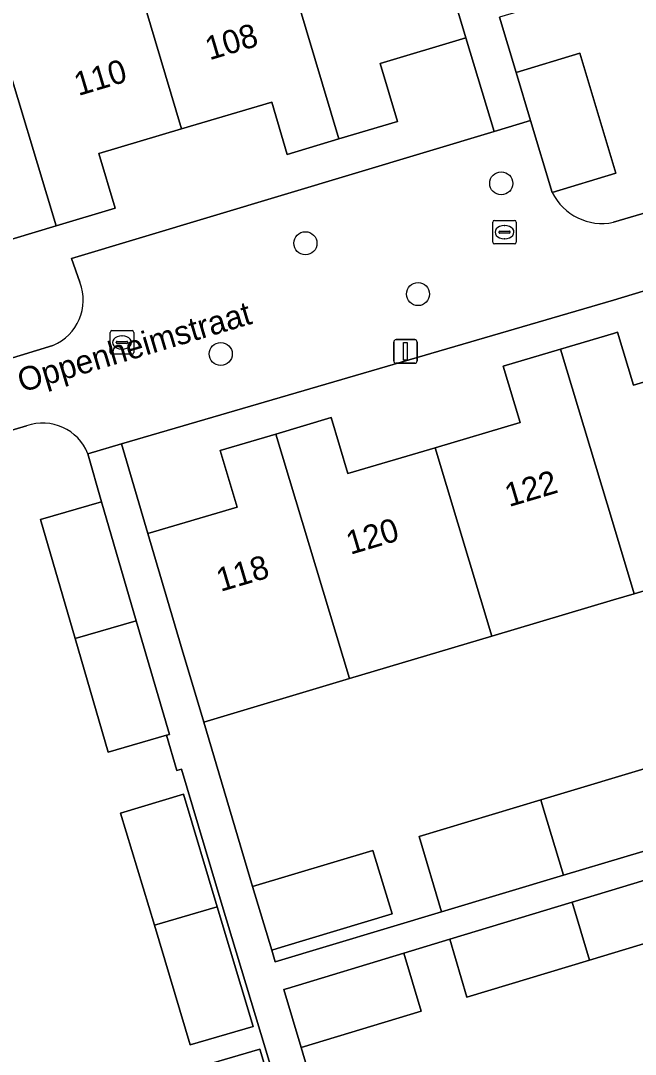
# Model space of a CAD drawing. Extents: x 158086 to 159499, y 382904 to 383981.
# Drawn here: x 158974.85 to 159000.93, y 383285.97 to 383329.83 of the extents above; entities that cross this region are included whole.
import ezdxf

# ---------------------------------------------------------------- set-up
doc = ezdxf.new("R2010")
doc.units = 0
for name, color, linetype in [('IMGEO_Boom', 7, 'Continuous'), ('IMGEO_Erf', 7, 'Continuous'), ('IMGEO_Kolk', 7, 'Continuous'), ('IMGEO_Lichtmast', 7, 'Continuous'), ('IMGEO_Openbare_ruimte_label', 7, 'Continuous'), ('IMGEO_Pand', 7, 'Continuous'), ('IMGEO_Pand_nummerreeks', 7, 'Continuous'), ('IMGEO_Voetpad_open', 7, 'Continuous')]:
    doc.layers.add(name, color=color, linetype=linetype)

msp = doc.modelspace()

# ---------------------------------------------------------------- linework, layer by layer
at = {"layer": 'IMGEO_Boom'}
for centre in [(158995.241, 383322.927), (158986.935, 383320.386), (158991.712, 383318.227), (158983.342, 383315.687)]:
    msp.add_circle(centre, 0.489, dxfattribs=at)
at = {"layer": 'IMGEO_Erf'}
for points in [[(159001.555, 383373.836), (159000, 383373.375), (158985.835, 383369.178), (158986.856, 383365.732), (158988.369, 383360.711), (158988.487, 383360.747), (158988.806, 383359.689), (158990.616, 383353.65), (158992.302, 383348.022), (158992.803, 383346.348), (158993.141, 383346.45), (158994.583, 383341.67), (158991.884, 383340.856), (158992.188, 383339.849), (158994.886, 383340.663), (158996.403, 383335.633), (158997.864, 383330.787), (158995.166, 383329.973), (158995.872, 383327.632), (158998.57, 383328.446), (159000.105, 383323.357), (158997.406, 383322.543)], [(158977.361, 383318.727), (158977.009, 383319.741), (158994.937, 383325.122), (158993.744, 383329.097), (158990.109, 383328.012), (158990.842, 383325.553), (158988.354, 383324.81), (158986.165, 383324.157), (158985.502, 383326.377), (158981.682, 383325.237), (158978.173, 383324.19), (158978.866, 383321.868), (158976.364, 383321.122), (158972.788, 383320.055), (158973.491, 383317.697), (158971.057, 383316.971), (158968.722, 383316.274), (158968.002, 383318.687), (158964.328, 383317.591), (158960.669, 383316.499), (158961.398, 383314.056), (158958.931, 383313.32), (158955.818, 383323.752)], [(159000, 383321.274), (159017.16, 383326.327)], [(159021.744, 383324.56), (159000, 383317.964), (158979.137, 383311.871), (158980.249, 383308.063), (158984.032, 383309.184), (158983.319, 383311.589), (158985.681, 383312.29), (158988.023, 383312.984), (158988.728, 383310.609), (158992.436, 383311.709), (158996.039, 383312.777), (158995.329, 383315.172), (158997.758, 383315.894), (159000, 383316.56), (159000.178, 383316.613), (159000.857, 383314.36), (159004.471, 383315.449)], [(158960.404, 383311.213), (158976.221, 383316.05)], [(158975.1, 383312.643), (158964.118, 383309.372)], [(158985.221, 383286.244), (158983.407, 383292.284), (158981.671, 383298.065), (158981.483, 383298.009), (158981.046, 383299.509), (158978.569, 383298.788), (158977.166, 383303.61), (158975.695, 383308.663), (158978.287, 383309.418), (158977.706, 383311.453)], [(159006.914, 383307.315), (159000.876, 383305.514), (159000, 383305.252), (158994.837, 383303.711), (158988.798, 383301.909), (158982.622, 383300.066), (158984.692, 383293.082), (158989.801, 383294.618), (158990.611, 383291.925), (158985.921, 383290.514), (158985.502, 383290.389), (158985.653, 383289.887), (158992.714, 383292.008), (158991.766, 383295.208), (158996.924, 383296.759), (159002.055, 383298.302)], [(159004.072, 383291.497), (158998.984, 383289.958), (158993.788, 383288.386), (158993.058, 383290.848), (158991.111, 383290.259), (158991.841, 383287.797), (158986.752, 383286.257), (158986.825, 383286.014), (158988.752, 383279.573)], [(158969.199, 383263.015), (158970.193, 383261.907), (158971.382, 383260.697), (158972.16, 383260.029), (158973.394, 383259.056), (158984.683, 383264.047), (158991.043, 383266.586), (158990.595, 383268.125), (158988.049, 383267.384), (158987.103, 383270.633), (158989.649, 383271.374), (158989.089, 383273.297), (158988.513, 383275.284), (158987.037, 383280.199), (158985.221, 383286.244)]]:
    msp.add_lwpolyline(points, dxfattribs=at)
for points in [[(158980.524, 383291.442), (158979.094, 383296.204), (158981.757, 383297.003), (158983.192, 383292.221), (158984.715, 383287.152), (158982.047, 383286.371)], [(158982.338, 383285.401), (158985.006, 383286.181), (158986.48, 383281.273), (158983.812, 383280.494)]]:
    msp.add_lwpolyline(points, close=True, dxfattribs=at)
for centre, radius, start, end in [((158999.521, 383323.58), 2.355, 206.1186, 281.7451), ((158975.438, 383317.965), 2.069, 292.2495, 21.617), ((158975.779, 383310.682), 2.075, 21.8037, 109.1097)]:
    msp.add_arc(centre, radius, start, end, dxfattribs=at)
at = {"layer": 'IMGEO_Kolk'}
for p, q in [((158994.88, 383320.43), (158994.88, 383321.282)), ((158994.955, 383321.356), (158995.807, 383321.356)), ((158995.881, 383321.282), (158995.881, 383320.43)), ((158995.139, 383320.85), (158995.139, 383320.862)), ((158995.182, 383320.899), (158995.58, 383320.899)), ((158995.368, 383321.136), (158995.393, 383321.136)), ((158995.623, 383320.862), (158995.623, 383320.85)), ((158995.577, 383320.813), (158995.179, 383320.813)), ((158995.391, 383320.576), (158995.366, 383320.576)), ((158995.807, 383320.356), (158994.955, 383320.356)), ((158978.652, 383315.75), (158978.652, 383316.602)), ((158978.727, 383316.676), (158979.579, 383316.676)), ((158979.14, 383316.456), (158979.165, 383316.456)), ((158979.653, 383316.602), (158979.653, 383315.75)), ((158978.911, 383316.17), (158978.911, 383316.182)), ((158979.349, 383316.133), (158978.951, 383316.133)), ((158978.954, 383316.219), (158979.352, 383316.219)), ((158979.395, 383316.182), (158979.395, 383316.17)), ((158979.579, 383315.676), (158978.727, 383315.676)), ((158979.163, 383315.896), (158979.138, 383315.896))]:
    msp.add_line(p, q, dxfattribs=at)
for points in [[(158994.88, 383320.43), (158994.88, 383321.282)], [(158994.955, 383321.356), (158995.807, 383321.356)], [(158995.881, 383321.282), (158995.881, 383320.43)], [(158995.807, 383320.356), (158994.955, 383320.356)], [(158978.652, 383315.75), (158978.652, 383316.602)], [(158978.727, 383316.676), (158979.579, 383316.676)], [(158979.653, 383316.602), (158979.653, 383315.75)], [(158979.579, 383315.676), (158978.727, 383315.676)]]:
    msp.add_lwpolyline(points, dxfattribs=at)
for centre, radius, start, end in [((158994.957, 383321.28), 0.0765, 91.552, 178.448), ((158994.957, 383321.28), 0.0765, 91.552, 178.448), ((158995.805, 383321.28), 0.0765, 1.552, 88.448), ((158995.805, 383321.28), 0.0765, 1.552, 88.448), ((158995.179, 383320.859), 0.0403, 85.8775, 175.7526), ((158995.176, 383320.849), 0.0366, 178.938, 274.7102), ((158995.58, 383320.856), 0.043, 264.8664, 352.4533), ((158995.584, 383320.861), 0.0386, 1.7309, 96.639), ((158994.957, 383320.432), 0.0765, 181.552, 268.448), ((158994.957, 383320.432), 0.0765, 181.552, 268.448), ((158995.805, 383320.432), 0.0765, 271.552, 358.448), ((158995.805, 383320.432), 0.0765, 271.552, 358.448), ((158978.729, 383316.6), 0.0765, 91.552, 178.448), ((158978.729, 383316.6), 0.0765, 91.552, 178.448), ((158979.577, 383316.6), 0.0765, 1.552, 88.448), ((158979.577, 383316.6), 0.0765, 1.552, 88.448), ((158978.951, 383316.179), 0.0403, 85.8775, 175.7526), ((158978.948, 383316.169), 0.0366, 178.938, 274.7102), ((158979.352, 383316.176), 0.043, 264.8664, 352.4533), ((158979.356, 383316.181), 0.0386, 1.7309, 96.639), ((158978.729, 383315.752), 0.0765, 181.552, 268.448), ((158978.729, 383315.752), 0.0765, 181.552, 268.448), ((158979.577, 383315.752), 0.0765, 271.552, 358.448), ((158979.577, 383315.752), 0.0765, 271.552, 358.448)]:
    msp.add_arc(centre, radius, start, end, dxfattribs=at)
for centre, major_axis, ratio, start_param, end_param in [((158995.367, 383320.856), (-0.387, 0.002), 0.722429, 4.712389, 7.853982), ((158995.392, 383320.856), (-0.39, 0.002), 0.717154, 1.570796, 4.712389), ((158979.139, 383316.176), (-0.387, 0.002), 0.722429, 4.712389, 7.853982), ((158979.164, 383316.176), (-0.39, 0.002), 0.717154, 1.570796, 4.712389)]:
    msp.add_ellipse(centre, major_axis=major_axis, ratio=ratio, start_param=start_param, end_param=end_param, dxfattribs=at)
at = {"layer": 'IMGEO_Lichtmast'}
for p, q in [((158990.679, 383315.394), (158990.679, 383316.194)), ((158990.679, 383316.194), (158990.679, 383315.394)), ((158990.779, 383316.294), (158991.569, 383316.294)), ((158991.569, 383316.294), (158990.779, 383316.294)), ((158991.669, 383316.194), (158991.669, 383315.394)), ((158991.669, 383315.394), (158991.669, 383316.194)), ((158991.569, 383315.294), (158990.779, 383315.294)), ((158990.779, 383315.294), (158991.569, 383315.294))]:
    msp.add_line(p, q, dxfattribs=at)
msp.add_lwpolyline([(158991.099, 383316.169), (158991.249, 383316.169), (158991.249, 383315.419), (158991.099, 383315.419), (158991.099, 383316.169)], dxfattribs=at)
for centre, start, end in [((158990.779, 383316.194), 90, 180), ((158990.779, 383316.194), 90, 180), ((158991.569, 383316.194), 0, 90), ((158991.569, 383316.194), 360, 90), ((158990.779, 383315.394), 180, 270), ((158990.779, 383315.394), 180, 270), ((158991.569, 383315.394), 270, 0), ((158991.569, 383315.394), 270, 0)]:
    msp.add_arc(centre, 0.1, start, end, dxfattribs=at)
at = {"layer": 'IMGEO_Pand'}
for points in [[(158985.253, 383335.205), (158988.354, 383324.81), (158990.842, 383325.553), (158990.109, 383328.012), (158993.744, 383329.097), (158992.314, 383333.889), (158991.376, 383337.032)], [(158985.253, 383335.205), (158979.243, 383333.412), (158981.682, 383325.237), (158985.502, 383326.377), (158986.165, 383324.157), (158988.354, 383324.81)], [(158979.243, 383333.412), (158977.981, 383333.035), (158973.233, 383331.618), (158973.921, 383329.154), (158976.364, 383321.122), (158978.866, 383321.868), (158978.173, 383324.19), (158981.682, 383325.237)], [(158973.921, 383329.154), (158970.938, 383328.264), (158967.954, 383327.373), (158971.057, 383316.971), (158973.491, 383317.697), (158972.788, 383320.055), (158976.364, 383321.122)], [(158995.872, 383327.632), (158996.488, 383325.588), (158997.406, 383322.543), (159000.105, 383323.357), (158998.57, 383328.446)], [(159004.471, 383315.449), (159000.857, 383314.36), (159000.178, 383316.613), (159000, 383316.56), (158997.758, 383315.894), (159000, 383308.43), (159000.876, 383305.514), (159006.914, 383307.315)], [(158994.837, 383303.711), (159000, 383305.252), (159000.876, 383305.514), (159000, 383308.43), (158997.758, 383315.894), (158995.329, 383315.172), (158996.039, 383312.777), (158992.436, 383311.709)], [(158994.837, 383303.711), (158992.436, 383311.709), (158988.728, 383310.609), (158988.023, 383312.984), (158985.681, 383312.29), (158988.798, 383301.909)], [(158988.798, 383301.909), (158985.681, 383312.29), (158983.319, 383311.589), (158984.032, 383309.184), (158980.249, 383308.063), (158981.669, 383303.278), (158982.622, 383300.066)], [(158977.166, 383303.61), (158979.758, 383304.367), (158978.287, 383309.418), (158975.695, 383308.663)], [(158979.758, 383304.367), (158977.166, 383303.61), (158978.569, 383298.788), (158981.046, 383299.509), (158981.162, 383299.543)], [(158996.924, 383296.759), (158997.012, 383296.467), (158997.884, 383293.562), (159003.004, 383295.101), (159002.055, 383298.302)], [(158980.524, 383291.442), (158983.192, 383292.221), (158981.757, 383297.003), (158979.094, 383296.204)], [(158996.924, 383296.759), (158991.766, 383295.208), (158992.714, 383292.008), (158997.884, 383293.562), (158997.012, 383296.467)], [(158984.692, 383293.082), (158985.502, 383290.389), (158985.921, 383290.514), (158990.611, 383291.925), (158989.801, 383294.618)], [(159003.342, 383293.96), (158998.254, 383292.42), (158998.984, 383289.958), (159004.072, 383291.497)], [(158998.254, 383292.42), (158993.058, 383290.848), (158993.788, 383288.386), (158998.984, 383289.958)], [(158983.192, 383292.221), (158980.524, 383291.442), (158982.047, 383286.371), (158984.715, 383287.152)], [(158991.111, 383290.259), (158986.173, 383288.765), (158986.016, 383288.718), (158986.752, 383286.257), (158991.841, 383287.797)], [(158986.48, 383281.273), (158985.006, 383286.181), (158982.338, 383285.401), (158983.812, 383280.494)]]:
    msp.add_lwpolyline(points, close=True, dxfattribs=at)
at = {"layer": 'IMGEO_Voetpad_open'}
for points in [[(158992.314, 383333.889), (158993.744, 383329.097), (158994.937, 383325.122), (158996.488, 383325.588), (158995.872, 383327.632), (158995.166, 383329.973)], [(159022.796, 383327.867), (159022.637, 383327.847), (159017.249, 383326.334), (159017.16, 383326.327), (159000, 383321.274)], [(158997.406, 383322.543), (158996.488, 383325.588), (158994.937, 383325.122), (158977.009, 383319.741), (158977.361, 383318.727)], [(158977.706, 383311.453), (158979.137, 383311.871), (159000, 383317.964), (159021.744, 383324.56)], [(158976.221, 383316.05), (158960.404, 383311.213)], [(158964.118, 383309.372), (158975.1, 383312.643)], [(159003.004, 383295.101), (158997.884, 383293.562), (158992.714, 383292.008), (158985.653, 383289.887), (158985.502, 383290.389), (158984.692, 383293.082), (158982.622, 383300.066), (158981.669, 383303.278), (158980.249, 383308.063), (158979.137, 383311.871), (158977.706, 383311.453), (158978.287, 383309.418), (158979.758, 383304.367), (158981.162, 383299.543), (158981.046, 383299.509), (158981.483, 383298.009), (158981.671, 383298.065), (158983.407, 383292.284), (158985.221, 383286.244), (158987.037, 383280.199)], [(158988.752, 383279.573), (158986.825, 383286.014), (158986.752, 383286.257), (158986.016, 383288.718), (158986.173, 383288.765), (158991.111, 383290.259), (158993.058, 383290.848), (158998.254, 383292.42), (159003.342, 383293.96), (159005.274, 383294.545), (159010.357, 383296.083), (159015.475, 383297.631), (159017.204, 383298.155), (159022.46, 383299.745), (159027.447, 383301.254), (159028.346, 383301.526), (159029.163, 383298.825), (159031.154, 383292.072), (159031.43, 383292.153), (159033.072, 383286.614), (159034.494, 383281.82)]]:
    msp.add_lwpolyline(points, dxfattribs=at)
for centre, radius, start, end in [((158999.521, 383323.58), 2.355, 206.1186, 281.7451), ((158975.438, 383317.965), 2.069, 292.2495, 21.617), ((158975.779, 383310.682), 2.075, 21.8037, 109.1097)]:
    msp.add_arc(centre, radius, start, end, dxfattribs=at)

# ---------------------------------------------------------------- texts
at = {"layer": 'IMGEO_Openbare_ruimte_label'}
msp.add_text('Jacob Oppenheimstraat', height=1, rotation=16.6224, dxfattribs=at).set_placement((158971.124, 383312.923))
at = {"layer": 'IMGEO_Pand_nummerreeks'}
for s, rotation, p in [('108', 16.6153, (158982.863, 383328.146)), ('110', 16.6158, (158977.298, 383326.629)), ('122', 16.515, (158995.571, 383309.186)), ('120', 16.5193, (158988.841, 383307.161)), ('118', 16.5059, (158983.333, 383305.588))]:
    msp.add_text(s, height=1, rotation=rotation, dxfattribs=at).set_placement(p)

doc.saveas('drawing.dxf')
